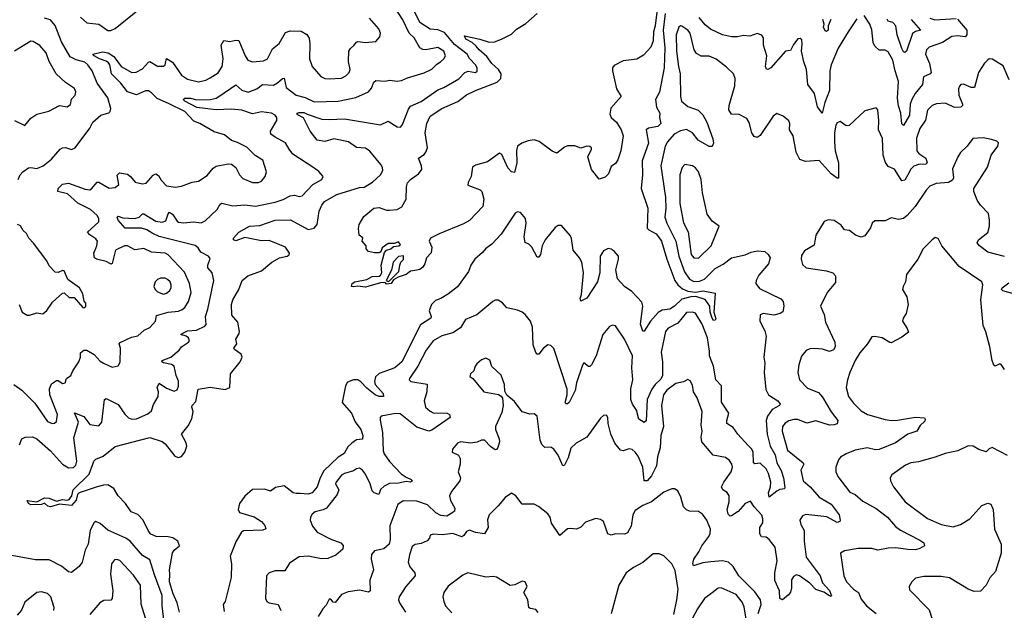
# Model space of a CAD drawing. Extents: x 1771496 to 1971148, y 471553 to 643630.
# Tile 323 of 656: x 1821760 to 1828295, y 560856 to 564775. Entities that reach past the tile are written whole.
import ezdxf

# ---------------------------------------------------------------- set-up
doc = ezdxf.new("R2010")
doc.units = 0

msp = doc.modelspace()

# ---------------------------------------------------------------- linework, layer by layer
at = {"layer": '0CON10XD'}
for points in [[(1821760, 561955), (1821775.7, 561994.3), (1821795.7, 562004.3), (1821845, 562007.8), (1821875, 561994.5), (1821963.8, 561915), (1822045.5, 561825), (1822085, 561800.4), (1822116.8, 561803.2), (1822131.9, 561818.1), (1822140, 561845), (1822120.2, 562000.2), (1822149.6, 562105), (1822124.7, 562165.3), (1822185, 562141.6), (1822225, 562088.2), (1822285, 562080), (1822305.5, 562105), (1822322.9, 562255), (1822335, 562262.5), (1822415, 562220.6), (1822457.1, 562157.1), (1822482.4, 562132.4), (1822505, 562124.7), (1822535, 562127.3), (1822610.9, 562159.1), (1822635, 562178.6), (1822648.9, 562221.1), (1822679.2, 562275), (1822681.9, 562305), (1822672.7, 562335), (1822685, 562362.5), (1822735, 562330), (1822785, 562310.6), (1822805, 562319.2), (1822815, 562342.5), (1822815, 562377.5), (1822799.4, 562415), (1822785.8, 562475), (1822768.1, 562488.1), (1822715, 562497.1), (1822703.3, 562505), (1822705, 562512.5), (1822764.3, 562535), (1822818.2, 562581.8), (1822834.4, 562605), (1822881.4, 562635), (1822887.5, 562645), (1822881.8, 562665), (1822865, 562676.1), (1822830.8, 562685), (1822842, 562695), (1822875, 562709.4), (1822933.3, 562715), (1822988.3, 562741.7), (1822997.8, 562752.2), (1822993.3, 562805), (1823009.7, 562855), (1823048.5, 563045), (1823037.8, 563095), (1823008.7, 563128.7), (1823008.9, 563145), (1823025, 563190), (1823014, 563205), (1822961.5, 563231.5), (1822945, 563260), (1822925, 563276.7), (1822685, 563335.2), (1822638.6, 563358.6), (1822605, 563380.6), (1822567.7, 563392.3), (1822461.1, 563391.1), (1822414.8, 563445), (1822407.1, 563465), (1822415, 563471.9), (1822445, 563460.3), (1822524.7, 563455.3), (1822554.2, 563465), (1822575, 563486.5), (1822585, 563487.3), (1822665, 563438.7), (1822705, 563430.8), (1822729.5, 563440.5), (1822745, 563486.2), (1822755, 563496.7), (1822775, 563485.5), (1822805, 563438.9), (1822815, 563432.3), (1822845, 563427.3), (1822915, 563432.8), (1822965, 563427.7), (1822990.2, 563439.8), (1823071.1, 563515), (1823090, 563550), (1823101.6, 563558.4), (1823175, 563540.6), (1823255, 563546.4), (1823325, 563536.9), (1823455, 563564.1), (1823508.3, 563581.7), (1823555, 563606.2), (1823585, 563610.5), (1823615, 563602.2), (1823635, 563605.5), (1823705, 563681.9), (1823766.2, 563715), (1823774, 563735), (1823745, 563768), (1823712.6, 563792.6), (1823573.6, 563883.6), (1823548.6, 563915), (1823525, 563958.8), (1823455, 563994.5), (1823427.8, 564015), (1823424.4, 564035), (1823467.5, 564105), (1823466.2, 564125), (1823455, 564142.2), (1823431.2, 564155), (1823365, 564163.4), (1823305, 564149.8), (1823235, 564174.1), (1823165, 564181.2), (1823065, 564176.7), (1822935, 564191.9), (1822856.7, 564235), (1822846.2, 564245), (1822855.8, 564254.2), (1822895, 564253.5), (1822935, 564243.5), (1823025, 564245.2), (1823065, 564254.2), (1823082.7, 564265), (1823195, 564343.3), (1823235, 564307.7), (1823275.9, 564294.1), (1823334.2, 564315), (1823371.2, 564345), (1823445, 564339.7), (1823472.3, 564355), (1823505, 564385.6), (1823515, 564386), (1823529.1, 564325), (1823595, 564273.5), (1823655, 564258), (1823715, 564230), (1823875, 564234.1), (1823991.9, 564258.1), (1824075, 564295.8), (1824095, 564320), (1824110.9, 564359.1), (1824125, 564371.1), (1824185, 564366.5), (1824215, 564372.5), (1824265, 564366.9), (1824295, 564370.4), (1824335, 564388.5), (1824445, 564421.5), (1824495, 564446.5), (1824529.5, 564480.5), (1824554, 564495), (1824575.7, 564515), (1824585.7, 564535), (1824574.2, 564565), (1824535, 564590), (1824455, 564575.5), (1824435, 564577.3), (1824415, 564588.6), (1824378.9, 564655), (1824345.9, 564685.9), (1824303.7, 564773.7), (1824250.4, 564855)], [(1822165, 564790.6), (1822205, 564754.4), (1822285, 564744.2), (1822346.1, 564703.9), (1822365, 564702), (1822393.2, 564716.8), (1822542.9, 564835)], [(1821721.2, 562355), (1821775, 562315.8), (1821860.1, 562230.1), (1821945, 562108.1), (1821975, 562095.7), (1821992.5, 562097.5), (1822005, 562110), (1822011.9, 562155), (1821960.9, 562285), (1821958.9, 562325), (1821970.9, 562359.1), (1822005, 562382), (1822015, 562381.5), (1822045, 562361.5), (1822061.2, 562365), (1822071.4, 562395), (1822100.8, 562415), (1822112.9, 562445), (1822152.9, 562505), (1822164, 562535), (1822164.6, 562565.4), (1822185, 562583.1), (1822205, 562582.5), (1822255, 562553.1), (1822295, 562509.2), (1822316.2, 562495), (1822375, 562470), (1822415, 562478.8), (1822426.7, 562503.3), (1822429.5, 562595), (1822421.2, 562625), (1822427.3, 562632.7), (1822502.3, 562667.7), (1822545, 562677.5), (1822586, 562714), (1822625, 562732.7), (1822662.3, 562775), (1822668.9, 562811.1), (1822745, 562833.8), (1822815, 562840.4), (1822838.5, 562851.5), (1822855.4, 562865), (1822879.6, 562905), (1822899.3, 562965), (1822886.7, 563025), (1822855, 563100.5), (1822745, 563215.6), (1822725, 563226.7), (1822635, 563232.1), (1822585, 563255.6), (1822525, 563248.4), (1822475, 563273.8), (1822455, 563275.4), (1822396.7, 563245), (1822375, 563156.2), (1822365, 563152.9), (1822358, 563158), (1822335, 563170.6), (1822270, 563185), (1822257.5, 563195), (1822253.5, 563225), (1822272.9, 563275), (1822276.5, 563305), (1822265, 563321.4), (1822226.6, 563346.6), (1822211.2, 563365), (1822285, 563434.2), (1822285.4, 563455), (1822275.4, 563475), (1822229.5, 563515), (1822146.5, 563556.5), (1822078.7, 563618.7), (1822013.3, 563635), (1822016, 563655), (1822045, 563682.9), (1822085, 563690.6), (1822195, 563650.8), (1822225, 563646.7), (1822237.2, 563652.8), (1822275, 563695.8), (1822285, 563697.5), (1822355, 563657.8), (1822395, 563660.8), (1822418, 563682), (1822406.4, 563743.6), (1822422.4, 563757.6), (1822475, 563749.4), (1822495.7, 563735), (1822526.3, 563696.3), (1822575, 563685.6), (1822598.8, 563691.2), (1822647.2, 563742.8), (1822665, 563751.4), (1822682, 563742), (1822700.4, 563710.4), (1822735, 563672.9), (1822795, 563663.5), (1822835, 563669.5), (1822905, 563695.7), (1822947.4, 563702.6), (1823005, 563740), (1823045, 563790), (1823065, 563803.1), (1823145, 563818.9), (1823165, 563816), (1823194.4, 563794.4), (1823220, 563745), (1823242.1, 563722.1), (1823305, 563695.5), (1823345, 563694.5), (1823365, 563704.2), (1823390, 563735), (1823397.8, 563765), (1823375, 563842), (1823323.1, 563873.1), (1823268.1, 563928.1), (1823205, 563960.4), (1823165, 563972.7), (1823120.6, 564010.6), (1823050.6, 564030.6), (1822955, 564085.8), (1822915, 564100.6), (1822856.9, 564165), (1822747.6, 564217.6), (1822672.1, 564252.1), (1822635, 564290.3), (1822615, 564301.7), (1822595, 564303.2), (1822535, 564275.3), (1822475.4, 564295), (1822432.7, 564352.7), (1822370.6, 564415), (1822358.1, 564475), (1822349.5, 564489.5), (1822335, 564500.6), (1822289.4, 564515), (1822254.4, 564535), (1822245, 564546.7), (1822309.3, 564560.7), (1822347.1, 564555), (1822385, 564530.4), (1822433.6, 564463.6), (1822505, 564424.1), (1822532.8, 564427.2), (1822575, 564448.9), (1822615, 564492.9), (1822625, 564496.7), (1822675, 564467.3), (1822715, 564466.7), (1822725.5, 564475), (1822735, 564516.2), (1822775, 564493.5), (1822835, 564407.3), (1822875, 564380.8), (1822947.8, 564362.2), (1822995, 564373.3), (1823025, 564389.1), (1823077.7, 564422.3), (1823104.7, 564465), (1823110.9, 564515), (1823096.9, 564605), (1823115, 564636), (1823155, 564629.2), (1823195, 564639.4), (1823215, 564636), (1823256.7, 564535), (1823275.4, 564505.4), (1823305, 564495.5), (1823379.1, 564500.9), (1823405, 564514), (1823439.1, 564580.9), (1823483.4, 564616.6), (1823525, 564688.8), (1823555, 564700), (1823629.4, 564699.4), (1823665, 564676), (1823682.4, 564652.4), (1823686.9, 564615), (1823683.1, 564515), (1823700.8, 564465), (1823758.6, 564398.6), (1823785, 564385.6), (1823815, 564381.5), (1823895, 564387.5), (1823925, 564403.1), (1823947.5, 564425), (1823954.4, 564445), (1823942.3, 564497.7), (1823944.4, 564565), (1823955.4, 564584.6), (1823977.3, 564602.7), (1823994.6, 564625.4), (1824005, 564629.4), (1824055, 564623.5), (1824125, 564630.8), (1824149.7, 564660.3), (1824155.6, 564685), (1824142.9, 564715), (1824080.8, 564785)], [(1821750, 563715), (1821764.6, 563745.4), (1821782, 563765), (1821818.5, 563791.5), (1821835, 563794.5), (1821875, 563786.9), (1821916, 563805), (1821971.2, 563848.8), (1822030, 563915), (1822045, 563924.4), (1822065, 563926.5), (1822105, 563914.4), (1822128.8, 563925), (1822226.5, 564055), (1822246, 564094), (1822299.2, 564140.8), (1822353, 564157), (1822361.2, 564165), (1822366, 564185), (1822346, 564256), (1822274.3, 564354.3), (1822240.8, 564435), (1822213.3, 564475), (1822193.5, 564493.5), (1822135, 564507.3), (1822095, 564527.8), (1822037.9, 564627.9), (1821996.2, 564736.2), (1821965, 564774.4), (1821925, 564785.6)], [(1822820, 560845), (1822806.4, 560905), (1822779.4, 560965), (1822753.9, 561045), (1822757.8, 561095), (1822753.5, 561125), (1822775, 561238.6), (1822785.5, 561255), (1822821.5, 561285), (1822808.9, 561315), (1822776.7, 561336.7), (1822745, 561344.3), (1822666.2, 561346.2), (1822631.7, 561361.7), (1822615, 561381.5), (1822580.7, 561455), (1822545, 561491.4), (1822500.5, 561510.5), (1822462.4, 561565), (1822415, 561615.9), (1822385, 561663.9), (1822345, 561688.2), (1822317.5, 561687.5), (1822275, 561676), (1822154.7, 561635.3), (1822143.8, 561625), (1822135, 561587.8), (1822105, 561551.1), (1822025, 561560.9), (1821965, 561542.5), (1821947.4, 561547.4), (1821925, 561566.4), (1821905, 561558.5), (1821835, 561555.6), (1821819.4, 561565), (1821810, 561585), (1821873.6, 561576.3), (1821925, 561602.5), (1821955, 561599.3), (1822005, 561579.5), (1822045, 561592.5), (1822075, 561587.3), (1822089.3, 561590.7), (1822106.4, 561615), (1822115.7, 561655), (1822220.8, 561759.2), (1822246, 561826), (1822253.4, 561846.6), (1822265, 561858), (1822315, 561879.2), (1822395, 561942.5), (1822625, 562002.5), (1822705.8, 561975.8), (1822725, 561960), (1822788.9, 561878.9), (1822815, 561870.8), (1822835, 561876.5), (1822856.9, 561905), (1822869.2, 561945), (1822865, 561967.5), (1822833.9, 562025), (1822879.5, 562080.5), (1822903.8, 562126.2), (1822912.7, 562175), (1822902.2, 562205), (1822904.4, 562215), (1822929.3, 562240.7), (1822945, 562322.5), (1823025, 562335.8), (1823125, 562321.4), (1823155, 562333.8), (1823159.4, 562425), (1823222.9, 562505), (1823237.8, 562535), (1823231.2, 562555), (1823185.6, 562585.6), (1823181.9, 562595), (1823202.5, 562625), (1823195.8, 562655), (1823217.8, 562692.2), (1823218.1, 562705), (1823207.9, 562767.9), (1823168.9, 562815), (1823165.6, 562885), (1823175.5, 562915), (1823214.7, 562985.3), (1823235.8, 563045), (1823274, 563075), (1823365, 563107.5), (1823433.3, 563165), (1823485, 563194.7), (1823535, 563206.5), (1823549.2, 563215), (1823551.9, 563225), (1823525.2, 563265.2), (1823415, 563309.8), (1823365, 563307.6), (1823255, 563329.7), (1823195, 563308.2), (1823178.6, 563315), (1823180, 563325), (1823215, 563365.5), (1823285, 563404.4), (1823355, 563408.7), (1823455.4, 563444.6), (1823556.8, 563446.8), (1823675, 563382.5), (1823715, 563392.1), (1823734.3, 563415.7), (1823748.9, 563505), (1823764.8, 563545.2), (1823782.5, 563567.5), (1823865.7, 563614.3), (1824015, 563661.1), (1824045.6, 563664.4), (1824102.5, 563697.5), (1824154.4, 563745), (1824170, 563775), (1824167.8, 563795), (1824156.5, 563815), (1824085, 563903.3), (1824055, 563923.3), (1823996.6, 563926.6), (1823943.1, 563965), (1823845, 563983.9), (1823785, 563966.9), (1823734.5, 563974.5), (1823688.8, 564035), (1823642.8, 564122.8), (1823601.1, 564145), (1823601.9, 564155), (1823615, 564159.4), (1823645, 564158.8), (1823669, 564149), (1823765, 564115.3), (1823815, 564111.8), (1823915, 564117.6), (1824155, 564077.3), (1824205, 564100.9), (1824265, 564064.6), (1824288.2, 564061.8), (1824301.7, 564078.3), (1824340, 564180), (1824355, 564200.9), (1824425, 564232.6), (1824535, 564310), (1824575, 564325.4), (1824675, 564382.9), (1824715, 564425.4), (1824737.5, 564432.5), (1824785, 564424.7), (1824796.8, 564433.2), (1824795.4, 564454.6), (1824785.3, 564475), (1824746.6, 564516.6), (1824731.1, 564545), (1824645, 564611), (1824578.8, 564688.8), (1824535, 564708.1), (1824485, 564711.3), (1824415, 564757.1), (1824383.6, 564823.6)], [(1824395, 563112.5), (1824353, 563107), (1824326.1, 563083.9), (1824273, 563067), (1824241.7, 563048.3), (1824225, 563023.8), (1824195, 563020), (1824185, 563030), (1824155, 563029.4), (1824055, 562999.5), (1824005, 563007.1), (1823975, 563001.5), (1823963.1, 563005), (1823967.5, 563025), (1823984.5, 563035.5), (1824065, 563051.9), (1824098.9, 563071.1), (1824145, 563072.5), (1824155, 563079.2), (1824162.9, 563095), (1824158.6, 563145), (1824180.5, 563229.5), (1824193.8, 563246.2), (1824222.5, 563255), (1824240.5, 563269.5), (1824277.5, 563275), (1824287.1, 563282.9), (1824275, 563300), (1824245, 563290), (1824205, 563290), (1824165, 563260), (1824157.5, 563235), (1824145, 563227.5), (1824115, 563227.5), (1824075, 563237.5), (1824060, 563255), (1824060, 563275), (1824032.5, 563305), (1824038.3, 563328.3), (1824012.5, 563345), (1824008.3, 563388.3), (1824014.2, 563415), (1824045, 563468.8), (1824111.2, 563525), (1824145, 563529.2), (1824195, 563510), (1824215, 563510), (1824265, 563516), (1824297, 563533), (1824326.2, 563585), (1824326.7, 563665), (1824335, 563692.5), (1824353.8, 563715), (1824408, 563752), (1824429.5, 563780.5), (1824427.5, 563805), (1824407.5, 563855), (1824445, 563880), (1824456.7, 563895), (1824466.7, 563925), (1824451.2, 564025), (1824462.5, 564085), (1824485.5, 564134.5), (1824562, 564185), (1824668, 564232), (1824725, 564276.5), (1824785, 564305.7), (1824929.5, 564360.5), (1824952.9, 564385), (1824955.6, 564415), (1824938.2, 564445), (1824892.9, 564485), (1824860.5, 564530.5), (1824809.6, 564575), (1824790, 564600), (1824762.9, 564622.9), (1824722.2, 564645), (1824712.5, 564667.5), (1824815, 564646.4), (1824876, 564626), (1824912.5, 564627.5), (1824957.5, 564645), (1825025, 564679.2), (1825057.6, 564712.4), (1825120, 564750), (1825195, 564816.4)], [(1825989.2, 564825), (1825978.4, 564735), (1825967.7, 564695), (1825964.8, 564635.2), (1825948.3, 564591.7), (1825899.6, 564540.4), (1825855, 564513.3), (1825765, 564501.9), (1825705, 564470), (1825694.5, 564455.5), (1825693.5, 564435), (1825720, 564315), (1825751.4, 564265), (1825683.3, 564186.7), (1825677.1, 564147.1), (1825686.8, 564126.8), (1825720.8, 564095), (1825752.5, 564045), (1825764.3, 564005), (1825750.8, 563905), (1825730, 563845), (1825715, 563820), (1825685, 563800), (1825668.3, 563751.7), (1825645, 563730), (1825605, 563717.5), (1825555, 563780), (1825530, 563865), (1825555.5, 563915), (1825555.5, 563925), (1825545, 563933.1), (1825525, 563935.5), (1825485, 563922.5), (1825445, 563938.6), (1825395, 563937.1), (1825375, 563930), (1825325, 563888.6), (1825295, 563902.2), (1825207.4, 563967.4), (1825175, 563976.7), (1825135, 563971.9), (1825092.2, 563955), (1825064.6, 563935), (1825057.2, 563907.2), (1825058.6, 563825), (1825045, 563760), (1825025, 563766.2), (1825000.9, 563790.9), (1824959.4, 563879.4), (1824945, 563889.4), (1824865, 563830.8), (1824785, 563808.8), (1824765, 563796.7), (1824757.1, 563735), (1824735.8, 563695), (1824735, 563677.5), (1824815.6, 563645.6), (1824828, 563635), (1824840, 563585), (1824833.1, 563535), (1824745, 563443.3), (1824705, 563420), (1824545, 563354.5), (1824487.5, 563325), (1824478.8, 563305), (1824496, 563265), (1824491.7, 563228.3), (1824461.2, 563195), (1824450, 563155), (1824435, 563133.3), (1824415, 563117.5), (1824395, 563112.5)], [(1826043.5, 564815), (1826031.6, 564705), (1826041.7, 564588.3), (1826038.5, 564455), (1826005.9, 564294.1), (1825979.4, 564245), (1825985.7, 564195), (1826009.2, 564155), (1826005.8, 564125), (1826015.6, 564085.6), (1825995, 564066.7), (1825932.5, 564055), (1825918, 564045), (1825933.1, 563955), (1825892, 563838), (1825894.6, 563745), (1825884.5, 563655), (1825928.7, 563525), (1825925, 563392), (1825935, 563380), (1825983.5, 563355), (1826000, 563335), (1826019.6, 563305), (1826055.9, 563185), (1826108.8, 563045), (1826127.2, 563015), (1826159.3, 562989.3), (1826195, 562972.5), (1826245, 562967.8), (1826295.8, 562975.8), (1826375, 562960), (1826366.9, 562835), (1826379.3, 562790.7), (1826375, 562780.8), (1826365, 562780), (1826355.5, 562795), (1826342.9, 562835), (1826340, 562875), (1826309.4, 562919.4), (1826248, 562938), (1826215, 562935.2), (1826155, 562920), (1826105, 562873.1), (1826075, 562854.7), (1826025, 562847), (1825998.2, 562831.8), (1825946, 562774), (1825905, 562708.8), (1825895, 562708.8), (1825880.8, 562755), (1825896.1, 562875), (1825889.6, 562899.6), (1825822.1, 562972.1), (1825773.6, 563003.6), (1825727, 563055), (1825717.4, 563115), (1825735.4, 563185), (1825734.4, 563205), (1825705, 563239.1), (1825685, 563252.7), (1825665, 563257.3), (1825635, 563241.8), (1825613.2, 563206.8), (1825610.5, 563095), (1825594.7, 563035), (1825525, 562928), (1825485, 562907.5), (1825480, 562925), (1825487.8, 562952.2), (1825501.8, 563095), (1825490.8, 563165), (1825475, 563195.6), (1825432.9, 563245), (1825423, 563323), (1825415, 563340), (1825355, 563410), (1825335, 563410), (1825315, 563395.7), (1825246.6, 563313.4), (1825228.8, 563275), (1825217.5, 563217.5)], [(1827315, 564781.2), (1827258.1, 564695), (1827193.2, 564585), (1827145.3, 564475), (1827136.1, 564435), (1827134.6, 564305), (1827104, 564226), (1827085, 564154.4), (1827055.5, 564195.5), (1827035.3, 564285), (1826991.2, 564345), (1826982.7, 564445), (1826963.9, 564495), (1826948.8, 564565), (1826954, 564615), (1826951.2, 564641.2), (1826939.3, 564649.3), (1826925, 564646.7), (1826895, 564611.2), (1826875, 564569.2), (1826843.1, 564566.9), (1826745, 564454.4), (1826725, 564444.2), (1826715.9, 564445.9), (1826710, 564465), (1826718.2, 564535), (1826697.7, 564605), (1826696.1, 564655), (1826685, 564672.9), (1826655, 564683.3), (1826605, 564665.7), (1826565, 564670.6), (1826525, 564660), (1826485, 564661.1), (1826425, 564673.5), (1826345, 564712.2), (1826309.8, 564739.8), (1826270.1, 564790.1)], [(1827143.4, 564776.6), (1827126.9, 564735), (1827126.6, 564705), (1827115, 564695.6), (1827105, 564700), (1827094.7, 564725), (1827098.2, 564745), (1827091, 564775)], [(1827985, 564777.9), (1828045.6, 564705), (1828046.4, 564673.6), (1828035, 564660.8), (1827985, 564668.2), (1827947.3, 564662.7), (1827885, 564624.3), (1827796.9, 564593.1), (1827777.7, 564575), (1827771.9, 564545), (1827799.1, 564485), (1827809.5, 564425), (1827802.9, 564415), (1827759.4, 564395), (1827752.7, 564345), (1827704, 564286), (1827680, 564245), (1827669.5, 564215), (1827665, 564142), (1827625, 564072.9), (1827614.6, 564084.6), (1827608.9, 564155), (1827592.3, 564202.3), (1827586, 564255), (1827593.5, 564365), (1827571.5, 564435), (1827555, 564505.6), (1827525, 564560.6), (1827505, 564572.9), (1827465, 564572.5), (1827435, 564598), (1827424, 564624), (1827415, 564707.5), (1827401.9, 564745), (1827365, 564803.3)], [(1827677.7, 564775), (1827739.2, 564705), (1827705, 564697.1), (1827685.9, 564684.1), (1827645, 564566.2), (1827635, 564556), (1827625, 564562), (1827615, 564584.2), (1827584.7, 564675), (1827574.4, 564734.4), (1827555, 564756.4), (1827525, 564763.8), (1827517.3, 564777.3)], [(1827799.4, 564785), (1827833.3, 564773.3), (1827975, 564782.1)], [(1828326.2, 564375), (1828287.7, 564467.7), (1828215, 564512), (1828195, 564514), (1828185, 564508.8), (1828162.8, 564487.2), (1828122.5, 564425), (1828095.9, 564324.1), (1828075, 564324), (1828025, 564346.7), (1828005.6, 564344.4), (1827996.3, 564333.7), (1827990, 564315), (1827993, 564273), (1828016.4, 564213.6), (1828016.7, 564205), (1828006.7, 564195), (1827965, 564191.1), (1827905, 564220.8), (1827845, 564216.7), (1827815, 564205.6), (1827785.7, 564175), (1827770.9, 564109.1), (1827735, 564052.5), (1827711.8, 563988.2), (1827714.8, 563904.8), (1827726.6, 563886.6), (1827773.6, 563855), (1827782.1, 563825), (1827773.4, 563816.6), (1827725, 563813.2), (1827695, 563801.8), (1827675, 563782.3), (1827654.4, 563745.6), (1827635, 563710), (1827615, 563705.7), (1827565, 563783.1), (1827525, 563801.1), (1827506.2, 563826.2), (1827491.1, 563875), (1827487.4, 563987.4), (1827458.9, 564045), (1827463.1, 564105), (1827456.1, 564176.1), (1827445, 564190), (1827369.3, 564170.7), (1827265, 564072.5), (1827245, 564071.2), (1827205, 564100), (1827185, 564090), (1827175.7, 564075), (1827167.7, 564025), (1827167.6, 563965), (1827172.5, 563905), (1827194.7, 563825), (1827195, 563723.3), (1827185, 563724.2), (1827145, 563753.1), (1827065, 563840), (1826975, 563834.3), (1826936.8, 563846.8), (1826914.3, 563895), (1826894, 564005), (1826870, 564045), (1826871.2, 564085), (1826864.1, 564104.1), (1826826.7, 564135), (1826785, 564152), (1826760, 564135), (1826675, 564006.2), (1826655, 563993.3), (1826635, 564000), (1826620, 564025), (1826601.7, 564091.7), (1826585, 564120), (1826535, 564145.8), (1826485, 564147.5), (1826466.1, 564176.1), (1826468, 564205), (1826506, 564335), (1826507.8, 564385), (1826497.8, 564415), (1826450.8, 564460.8), (1826383, 564513), (1826335, 564531.9), (1826283, 564533), (1826251.3, 564551.3), (1826237.5, 564575), (1826210.8, 564685), (1826195.2, 564705.2), (1826155, 564730.8), (1826145, 564734), (1826135, 564726.2), (1826117.7, 564675), (1826118.8, 564565), (1826133.3, 564465), (1826144, 564415), (1826145.5, 564265), (1826153.3, 564235), (1826195, 564197.8), (1826263.4, 564173.4), (1826294.5, 564144.5), (1826321.4, 564095), (1826360.8, 563985), (1826364.1, 563955.9), (1826356.1, 563933.9), (1826335, 563934.2), (1826262.9, 563975), (1826224.7, 564024.7), (1826185, 564045.9), (1826145, 564036.9), (1826104.5, 564015), (1826060, 563965), (1826044.4, 563935.6), (1826014.8, 563805), (1826046.6, 563595), (1826049.5, 563525), (1826042.8, 563465), (1826054.7, 563425), (1826114.8, 563304.8), (1826135.2, 563205), (1826171.9, 563101.9), (1826205, 563052.5), (1826235, 563036.7), (1826271, 563039), (1826305, 563053.4), (1826375, 563123.8), (1826428, 563152), (1826485, 563194.4), (1826575, 563214.5), (1826615, 563232.5), (1826655, 563241.1), (1826705.7, 563235.7), (1826727.7, 563217.7), (1826741.2, 563195), (1826730.6, 563155), (1826665, 563080.8), (1826647.1, 563045), (1826645.7, 563025), (1826670.5, 562990.5), (1826812.4, 562922.4), (1826828, 562905), (1826831.9, 562875), (1826825, 562837.5), (1826807.5, 562825), (1826765, 562813.6), (1826695, 562826.5), (1826673.6, 562816.4), (1826672.5, 562775), (1826705, 562710), (1826714.3, 562675), (1826699.4, 562535), (1826706.5, 562495), (1826700.9, 562435), (1826711.7, 562321.7), (1826729.2, 562285), (1826792.5, 562245), (1826808, 562225), (1826802, 562215), (1826755, 562187.9), (1826722.7, 562145), (1826715.4, 562114.6), (1826720, 562025), (1826741.1, 561945), (1826775, 561887.5), (1826785.5, 561835), (1826812.8, 561782.8), (1826828.4, 561735), (1826838.5, 561671.5), (1826835, 561662), (1826805, 561656.9), (1826785, 561646.4), (1826735, 561606.7), (1826729.4, 561635), (1826743, 561675), (1826745.8, 561705.8), (1826730.7, 561765), (1826714.7, 561795), (1826675, 561832.5), (1826639.1, 561829.1), (1826629.4, 561835), (1826628.9, 561905), (1826619.7, 561925), (1826595, 561949.7), (1826525.3, 562025), (1826495, 562070), (1826453.3, 562095), (1826452.3, 562115), (1826465.5, 562165), (1826418, 562238), (1826418.5, 562345), (1826380.8, 562385), (1826364, 562475), (1826337.7, 562545), (1826339.3, 562575), (1826324.1, 562664.1), (1826290.4, 562755), (1826245, 562828.5), (1826225, 562835.3), (1826185, 562833.1), (1826127.7, 562762.3), (1826065, 562727.5), (1826045.5, 562705), (1826018, 562568), (1826026.6, 562505), (1826027.4, 562415), (1826015, 562388.9), (1825977.3, 562355), (1825956.2, 562323.8), (1825923.9, 562255), (1825916.9, 562113.1), (1825905, 562103.3), (1825870, 562125), (1825853.8, 562185), (1825827.5, 562225), (1825816.9, 562255), (1825815.3, 562325), (1825829.7, 562385), (1825822.5, 562465), (1825828.2, 562545), (1825774.4, 562655), (1825715, 562743.3), (1825695, 562748.8), (1825675, 562738.8), (1825631.1, 562685), (1825585.6, 562545), (1825555, 562483.8), (1825545, 562473.8), (1825535, 562473.8), (1825505, 562497.5), (1825495, 562482.5), (1825455.3, 562365), (1825446.7, 562315), (1825407.1, 562235), (1825395, 562225.5), (1825385, 562225.7), (1825381.2, 562235), (1825393.4, 562285), (1825393.8, 562323.8), (1825305, 562593.8), (1825285, 562613.8), (1825265, 562616.7), (1825235, 562593.8), (1825205, 562556.7), (1825195, 562556.7), (1825185, 562567.5), (1825168.3, 562618.3), (1825163.2, 562735), (1825150, 562775), (1825115, 562819.2), (1825094.4, 562834.4), (1825065, 562847.5), (1824993, 562863), (1824965, 562896.2), (1824935, 562913.8), (1824915, 562913.8), (1824900, 562905), (1824795, 562815.7), (1824720, 562785), (1824685, 562730), (1824635, 562697.3), (1824561.7, 562678.3), (1824505.3, 562644.7), (1824457.5, 562582.5), (1824403.7, 562476.3), (1824347.1, 562395), (1824344.4, 562384.4), (1824355.7, 562374.3), (1824465, 562357.5), (1824461.8, 562305), (1824443.8, 562245), (1824453.5, 562205), (1824485, 562176.9), (1824505, 562167.5), (1824596.7, 562165), (1824613.8, 562155), (1824616.2, 562135), (1824495, 562051.5), (1824475, 562045.5), (1824395, 562070.8), (1824285, 562158.8), (1824255, 562161.5), (1824158.8, 562145), (1824152.5, 562135), (1824153.2, 562116.8), (1824169.2, 562035), (1824172.9, 561915), (1824178.2, 561895), (1824214.1, 561844.1), (1824292, 561762), (1824325, 561738.9), (1824359.2, 561725), (1824367.5, 561715), (1824355, 561706.9), (1824325, 561711.2), (1824275, 561700), (1824215, 561698.5), (1824179.4, 561680.6), (1824155, 561657.3), (1824144.5, 561625.5), (1824113.1, 561635), (1824098.8, 561648.8), (1824086.2, 561695), (1824055, 561758.6), (1824035, 561785.7), (1824015, 561800), (1823995, 561795.6), (1823975, 561781.5), (1823916, 561765), (1823895, 561752.2), (1823857.8, 561705), (1823856.9, 561695), (1823878.2, 561655), (1823866.8, 561625), (1823797.5, 561535), (1823775, 561522.4), (1823720.8, 561509.2), (1823700.6, 561495), (1823689.6, 561475), (1823687.7, 561455), (1823703.1, 561415), (1823734.4, 561375), (1823825, 561328.8), (1823892.5, 561305), (1823906.4, 561286.4), (1823905, 561262.5), (1823858.8, 561221.2), (1823805, 561200), (1823763.1, 561196.9), (1823675, 561215.3), (1823615, 561210), (1823550.2, 561169.8), (1823521.1, 561118.9), (1823455, 561117.5), (1823415, 561105.8), (1823397.5, 561085), (1823392.5, 560935), (1823400.8, 560915), (1823415, 560905.7), (1823476.2, 560895), (1823494.4, 560855)], [(1821726.7, 564105), (1821795, 564073.3), (1821835, 564121.4), (1821875, 564148.1), (1821953.2, 564166.8), (1822023.9, 564206.1), (1822075, 564196), (1822097.5, 564212.5), (1822103.3, 564246.7), (1822128, 564275), (1822133.8, 564295), (1822125, 564318.8), (1822065, 564358.6), (1822002.2, 564415), (1821956.9, 564496.9), (1821935.4, 564555), (1821895, 564604.5), (1821849.8, 564629.8), (1821835, 564631.9), (1821725, 564565.7)], [(1828295, 563204.1), (1828185, 563232.4), (1828131.1, 563275), (1828115.7, 563295), (1828122.5, 563315), (1828186.5, 563363.5), (1828195.8, 563405), (1828195.8, 563444.2), (1828189.1, 563489.1), (1828136.7, 563545), (1828115, 563577.5), (1828092.7, 563635), (1828091.8, 563655), (1828183.4, 563796.6), (1828206.9, 563875), (1828252.5, 563935), (1828257.1, 563957.1), (1828245, 563968), (1828210.3, 563980.3), (1828155, 563991.8), (1828085, 563986.9), (1828049.2, 563935), (1828005, 563893.8), (1827985.7, 563864.3), (1827950, 563785), (1827957.1, 563725), (1827950, 563710), (1827925, 563695.4), (1827842.7, 563687.3), (1827799.4, 563670.6), (1827775.4, 563644.6), (1827703.8, 563536.2), (1827649.4, 563475), (1827625, 563456.5), (1827595, 563448.9), (1827545, 563460.8), (1827505, 563440.8), (1827435, 563440), (1827416.7, 563425), (1827406.4, 563393.6), (1827368.6, 563341.4), (1827345, 563332.5), (1827307.5, 563345), (1827267.5, 563375), (1827235, 563380), (1827212.2, 563412.2), (1827165, 563443.3), (1827125, 563447.8), (1827100, 563435), (1827043.3, 563345), (1827032.3, 563277.7), (1826969.1, 563240.9), (1826949.7, 563210.3), (1826945.7, 563185), (1826955, 563150), (1826979.4, 563129.4), (1827115, 563107.5), (1827156.2, 563095), (1827174, 563075), (1827175, 563030), (1827119.2, 562965), (1827075.7, 562875), (1827098.9, 562818.9), (1827108.9, 562768.9), (1827170, 562635), (1827171.2, 562605), (1827161.4, 562585), (1827135, 562572.9), (1827087.7, 562587.8), (1827036, 562594), (1827005, 562590.9), (1826980.8, 562579.2), (1826947.8, 562542.2), (1826930.6, 562485), (1826924.2, 562435), (1826935.7, 562385), (1826989.3, 562329.3), (1827061.8, 562301.8), (1827088.8, 562271.2), (1827145, 562172.2), (1827190.5, 562115), (1827186.4, 562093.6), (1827165, 562086.1), (1827135, 562085.4), (1827045, 562112.5), (1826985, 562097.8), (1826925, 562121.2), (1826897.8, 562122.2), (1826865, 562113.3), (1826841.5, 562098.5), (1826823.8, 562075), (1826820, 562045), (1826855, 561918.8), (1826960.6, 561835), (1826964.1, 561825), (1826943.9, 561785), (1826960.4, 561715), (1827005.4, 561675), (1827065, 561607.1), (1827145, 561560.6), (1827199.1, 561489.1), (1827205.8, 561454.2), (1827203.3, 561445), (1827185, 561438.6), (1827116.5, 561476.5), (1826977.8, 561492.2), (1826955.9, 561484.1), (1826938.8, 561455), (1826944.2, 561425), (1826967.3, 561385), (1826966, 561316), (1826978.8, 561208.8), (1827071.8, 561085), (1827089.3, 561039.3), (1827135, 560988.6), (1827147.3, 560952.7), (1827145, 560947.5), (1827135, 560951.5), (1827097.4, 560977.4), (1827045, 560994.2), (1827005, 561036.9), (1826935, 561084.5), (1826915, 561090.9), (1826895, 561081.4), (1826882.6, 561057.4), (1826881.9, 561005), (1826875, 560976.7), (1826862.1, 560957.9), (1826823.6, 560926.4), (1826804.8, 560935), (1826802.9, 560985), (1826771.6, 561055), (1826772.7, 561105), (1826787.8, 561185), (1826775, 561274.2), (1826735, 561326.2), (1826715, 561340.9), (1826683.5, 561343.5), (1826672.6, 561362.6), (1826671.8, 561405), (1826692.6, 561437.4), (1826693.2, 561463.2), (1826685, 561488.5), (1826633.6, 561543.6), (1826611.2, 561581.2), (1826576, 561565), (1826528.8, 561511.2), (1826485, 561484), (1826475, 561481.2), (1826461.4, 561495), (1826455.6, 561525.6), (1826468, 561575), (1826468.9, 561615), (1826455, 561637.8), (1826426.3, 561656.3), (1826418.9, 561675), (1826433.4, 561706.6), (1826481.1, 561775), (1826490, 561805), (1826486.4, 561825), (1826470.1, 561850.1), (1826445, 561870.4), (1826363.1, 561885), (1826287.7, 561975), (1826282.3, 562005), (1826289.2, 562045), (1826283.8, 562085), (1826289.3, 562175), (1826255.9, 562265), (1826232, 562305), (1826225, 562350), (1826209.5, 562379.5), (1826195, 562386.7), (1826165, 562372.5), (1826115, 562360.9), (1826055, 562317.3), (1826034, 562285), (1826019.1, 562215)], [(1826265, 563192.2), (1826349.4, 563275), (1826402.5, 563405), (1826355, 563438.8), (1826322.2, 563485), (1826291.8, 563625), (1826282.1, 563715), (1826264.4, 563765), (1826245, 563790.8), (1826225, 563804.2), (1826175, 563813.8), (1826155.8, 563794.2), (1826141.5, 563745), (1826140.9, 563555), (1826165, 563428), (1826196.8, 563366.8), (1826216.5, 563216.5), (1826235, 563195.6), (1826265, 563192.2)], [(1825217.5, 563217.5), (1825205, 563198.8), (1825195, 563200), (1825159.2, 563265), (1825138.8, 563285), (1825115, 563296.7), (1825108.1, 563335), (1825121.9, 563425), (1825116.9, 563455), (1825085, 563495.8), (1825065, 563500), (1825048.3, 563491.7), (1824955, 563352), (1824893.6, 563286.4), (1824850.8, 563255), (1824830.9, 563229.1), (1824780.8, 563185), (1824753.7, 563146.3), (1824738.6, 563105), (1824667, 563003), (1824606.2, 562955), (1824556.2, 562925), (1824519.2, 562910.8), (1824494.3, 562885), (1824477, 562843), (1824492.1, 562805), (1824489.5, 562795), (1824419.8, 562750.2), (1824295.4, 562505), (1824250.5, 562465), (1824145, 562427.1), (1824121.2, 562405), (1824114.7, 562375), (1824120.6, 562355), (1824172.5, 562295), (1824175.5, 562274.5), (1824145.5, 562274.5), (1824120.6, 562285), (1824065, 562329.2), (1824025, 562373.1), (1824005, 562384.7), (1823975, 562386.1), (1823935, 562370), (1823923.3, 562345), (1823899.6, 562235), (1823962.3, 562165), (1823986.3, 562106.3), (1824025.4, 562055), (1824037.1, 562015), (1824035, 561992.5), (1823995, 561987.1), (1823964.5, 561965.5), (1823939.2, 561940.8), (1823914.4, 561895.6), (1823875, 561872.5), (1823778.3, 561781.7), (1823754.2, 561735.8), (1823735, 561676), (1823700.8, 561635), (1823675, 561626.4), (1823622.3, 561632.3), (1823595, 561630.4), (1823575, 561636.4), (1823515, 561682.7), (1823458.8, 561671.2), (1823425, 561646), (1823385, 561660), (1823305, 561656.9), (1823255, 561612.7), (1823218.9, 561565), (1823210, 561525), (1823219.4, 561505), (1823315.4, 561475.4), (1823365.7, 561445.7), (1823388.3, 561418.3), (1823393, 561397), (1823375, 561388.8), (1823245, 561384.5), (1823231.5, 561375), (1823196.9, 561315), (1823156.5, 561215), (1823165.6, 561165), (1823164, 561075), (1823123.8, 560915), (1823111.2, 560895), (1823117.7, 560847.7)], [(1821756.1, 562886.1), (1821777.5, 562835), (1821810, 562815), (1821826.4, 562813.6), (1821875, 562830), (1821915, 562823.8), (1821941.2, 562845), (1821978.8, 562901.2), (1822045, 562960), (1822055, 562963.3), (1822088, 562932), (1822122.5, 562932.5), (1822180, 562865), (1822187, 562863), (1822198.3, 562871.7), (1822200, 562895), (1822188.3, 562908.3), (1822180, 562955), (1822156.7, 562995), (1822080.5, 563050.5), (1822055, 563107.5), (1822045, 563110), (1822015, 563097.5), (1821995, 563100), (1821955, 563141.2), (1821941.1, 563175), (1821853.1, 563293.1), (1821821.9, 563325), (1821806.2, 563356.2), (1821784.2, 563375), (1821765, 563406.7), (1821746.9, 563416.9)], [(1828297.1, 562455), (1828275, 562487.5), (1828265, 562492.5), (1828235, 562476.7), (1828225, 562482.5), (1828213.7, 562513.7), (1828199.7, 562605), (1828172.9, 562702.9), (1828154.8, 562745), (1828139.7, 562915), (1828151.8, 563015), (1828146.5, 563035), (1827995, 563136.9), (1827880.6, 563275), (1827855, 563322.5), (1827835, 563330), (1827816.7, 563315), (1827757.1, 563255), (1827720, 563185), (1827645.8, 563085), (1827638, 563035), (1827622.5, 563005), (1827620, 562985), (1827648.6, 562935), (1827655.8, 562884.2), (1827642.5, 562825), (1827622.5, 562795), (1827618.8, 562775), (1827650.8, 562725), (1827658.3, 562701.7), (1827615, 562668), (1827545, 562631.2), (1827535, 562632), (1827485, 562664), (1827435, 562673.8), (1827415, 562671.2), (1827387.5, 562625), (1827335, 562564.2), (1827305.3, 562514.7), (1827268.5, 562435), (1827253.3, 562385), (1827245.6, 562335), (1827261.1, 562275), (1827295, 562230), (1827345, 562179.4), (1827386, 562155), (1827505, 562121.8), (1827545, 562115.4), (1827585, 562118.5), (1827705, 562138.5), (1827764.2, 562134.2), (1827770, 562125), (1827767.9, 562112.1), (1827737.2, 562082.8), (1827715, 562044), (1827655, 562024.4), (1827571.8, 561968.2), (1827465, 561922.2), (1827440.6, 561920.6), (1827385, 561934.5), (1827305, 561919.6), (1827245.4, 561894.6), (1827207.5, 561872.5), (1827194.5, 561855.5), (1827175.6, 561805), (1827175.6, 561775), (1827189.4, 561745), (1827270.1, 561640.1), (1827305, 561624.5), (1827355, 561579.5), (1827445, 561531.5), (1827518.9, 561475), (1827572.2, 561412.2), (1827605, 561387.7), (1827735, 561320.6), (1827760, 561305), (1827766.2, 561285), (1827735, 561266.9), (1827705, 561258.5), (1827655, 561258.8), (1827575, 561271.1), (1827525, 561269.4), (1827455, 561255.7), (1827415, 561265.7), (1827325, 561266.4), (1827235, 561250.8), (1827207.5, 561235), (1827230.4, 561085), (1827248.5, 561045), (1827295, 560997.3), (1827326.7, 560975), (1827345, 560930), (1827380.9, 560885), (1827445, 560834)], [(1824205, 563037.5), (1824215, 563042.5), (1824277.5, 563105), (1824283, 563147), (1824290, 563165), (1824307, 563183), (1824308.3, 563208.3), (1824275, 563203.3), (1824238.8, 563165), (1824227.7, 563112.3), (1824193.3, 563045), (1824205, 563037.5)], [(1822715, 562954.5), (1822735, 562959.4), (1822754.3, 562975), (1822765.6, 562995), (1822766.5, 563015), (1822758.9, 563035), (1822741.7, 563051.7), (1822725, 563059.5), (1822695, 563059.4), (1822675, 563050.8), (1822659.2, 563035), (1822651.4, 563005), (1822660, 562985), (1822675, 562970), (1822715, 562954.5)], [(1828365, 562954.7), (1828284.2, 562975), (1828275.6, 562985), (1828280, 562995), (1828325, 563029.7)], [(1826019.1, 562215), (1826033.2, 562075), (1826015.9, 562015), (1826011.8, 561935), (1825994.2, 561875), (1825986, 561815), (1825952.4, 561747.6), (1825925, 561715.6), (1825905.7, 561715.7), (1825895.7, 561805.7), (1825865, 561878.6), (1825845, 561906.5), (1825825, 561922.2), (1825805, 561927.5), (1825765, 561914.3), (1825748.6, 561918.6), (1825710, 561965), (1825682.5, 562025), (1825666.5, 562095), (1825664.2, 562135), (1825655, 562150), (1825635, 562149.2), (1825615, 562132), (1825525, 562004), (1825452.5, 561965), (1825418.1, 561931.9), (1825401.2, 561868.8), (1825375, 561819.5), (1825364.4, 561815), (1825335, 561886.5), (1825305, 561924.3), (1825285, 561938), (1825245, 561936), (1825225, 561956.7), (1825215.5, 561985.5), (1825194.4, 562145), (1825175, 562158.9), (1825145, 562157.5), (1825095, 562173.8), (1825045, 562242.5), (1824994, 562284), (1824980.7, 562310.7), (1824978.6, 562355), (1824956.5, 562416.5), (1824893.9, 562473.9), (1824880.8, 562515), (1824855, 562528.1), (1824825, 562517.8), (1824795, 562490.6), (1824782.7, 562475), (1824773.9, 562446.1), (1824752.5, 562425), (1824748.3, 562408.3), (1824767.5, 562395), (1824841.2, 562305), (1824938, 562288), (1824956.4, 562276.4), (1824963.9, 562263.9), (1824968.1, 562215), (1824961.1, 562168.9), (1824918.9, 562075), (1824918.8, 562055), (1824943.3, 561995), (1824944.4, 561975), (1824933.2, 561936.8), (1824925, 561923.8), (1824915, 561922), (1824885, 561942.5), (1824845, 561984), (1824825, 561984), (1824797.4, 561972.6), (1824755, 561965.6), (1824685, 561974.2), (1824666.2, 561965), (1824633.3, 561925), (1824630, 561905), (1824672.5, 561885), (1824683.8, 561863.8), (1824684.2, 561825), (1824670.8, 561775), (1824685.8, 561735), (1824680.8, 561715), (1824627.1, 561645), (1824613.7, 561615), (1824618.4, 561585), (1824648.1, 561535), (1824645.8, 561515), (1824636, 561505), (1824595, 561480), (1824554.3, 561485.7), (1824522.6, 561502.6), (1824466.5, 561555), (1824395, 561581.3), (1824305, 561581.8), (1824270.8, 561559.2), (1824215.9, 561415.9), (1824220, 561325), (1824213.3, 561295), (1824178, 561265), (1824115, 561250.6), (1824094.5, 561225.5), (1824092.7, 561195), (1824109.5, 561125), (1824083.2, 561056.8), (1824087.3, 560985), (1824075, 560975.6), (1824015, 560990.9), (1823941.3, 560978.7), (1823895, 560961.1), (1823855, 560907.5), (1823840.4, 560910.4), (1823825, 560931.2), (1823815, 560930), (1823795, 560890), (1823772, 560865), (1823740.8, 560815)], [(1828315, 561884.2), (1828215, 561936.7), (1828195, 561927.5), (1828175, 561907.5), (1828125, 561923.3), (1828087.5, 561945), (1828055, 561948), (1827986.3, 561913.7), (1827902.6, 561897.4), (1827836.9, 561873.1), (1827725, 561840.4), (1827675.4, 561834.6), (1827639.8, 561820.2), (1827548, 561755), (1827536.2, 561735), (1827538.8, 561715), (1827560, 561675), (1827637.1, 561575), (1827784.3, 561465), (1827875, 561426.4), (1827955, 561409.5), (1828005, 561424.5), (1828065, 561463.1), (1828145, 561552.5), (1828185, 561568), (1828205, 561560), (1828220.8, 561525), (1828228.6, 561395), (1828272.9, 561295), (1828273.1, 561235), (1828235.4, 561114.6), (1828199.1, 561070.9), (1828175, 561023.3), (1828137, 560983), (1828095, 560982), (1828055, 560995.7), (1827931.9, 561071.9), (1827875, 561080), (1827760.5, 561079.5), (1827705, 561069.2), (1827680, 561045), (1827662.5, 561015), (1827665, 560992.5), (1827795, 560860), (1827813.6, 560803.6)], [(1826660.3, 560835), (1826680.4, 560895), (1826676.7, 560925), (1826639.1, 560979.1), (1826532, 561085), (1826496.1, 561146.1), (1826463.3, 561175), (1826425, 561183.5), (1826347.2, 561177.2), (1826295, 561170.4), (1826231.9, 561151.9), (1826227.1, 561167.1), (1826233.3, 561195), (1826268.1, 561245), (1826287.5, 561285), (1826334.4, 561345), (1826342.9, 561365), (1826344.4, 561395), (1826321.1, 561455), (1826292.5, 561495), (1826265, 561510.8), (1826205, 561514.2), (1826185, 561522.5), (1826165, 561543.8), (1826148, 561608), (1826128.7, 561648.7), (1826105, 561662.5), (1826088.1, 561661.9), (1826035, 561640.9), (1825954.2, 561575.8), (1825895, 561552.3), (1825845, 561519.1), (1825829.5, 561490.5), (1825819.1, 561415), (1825795, 561370), (1825775, 561362), (1825715, 561363.8), (1825685, 561354), (1825662.7, 561362.7), (1825634.2, 561445), (1825615, 561458.1), (1825585, 561464.5), (1825515, 561441.2), (1825485, 561408.8), (1825455, 561393.8), (1825415, 561400), (1825395, 561396.2), (1825345, 561353.3), (1825290, 561435), (1825280, 561475), (1825265, 561496.7), (1825204.3, 561544.3), (1825175, 561560), (1825095, 561560), (1825054, 561615), (1825025, 561633.8), (1824981.2, 561605), (1824935, 561548.8), (1824875, 561490), (1824864.4, 561455.6), (1824869.5, 561405), (1824845, 561364.2), (1824785, 561373.5), (1824745, 561387.8), (1824725, 561380), (1824708.5, 561351.5), (1824695, 561344.7), (1824635, 561365.3), (1824565, 561357.1), (1824505, 561362.2), (1824484.4, 561355.6), (1824480, 561335), (1824465, 561317.1), (1824425, 561300), (1824385, 561293.1), (1824365, 561278.6), (1824346.4, 561225), (1824339.4, 561175), (1824350, 561145), (1824382, 561105), (1824384, 561085), (1824323.3, 561015), (1824279.2, 560945), (1824274.3, 560925.7), (1824280, 560905), (1824320, 560845)], [(1822716.6, 560795), (1822705.4, 560885), (1822705.7, 560955), (1822655, 561090.8), (1822625, 561192), (1822575, 561220.6), (1822492.5, 561315), (1822465, 561335.4), (1822345, 561388.6), (1822295, 561432.2), (1822265, 561445.8), (1822252.5, 561437.5), (1822228.7, 561385), (1822213.9, 561296.1), (1822195.5, 561255), (1822174, 561175), (1822154.2, 561145.8), (1822105, 561108), (1822085, 561110.8), (1822038.2, 561148.2), (1821955, 561191.9), (1821865, 561192.2), (1821685, 561224)], [(1822604.1, 560775), (1822567.4, 560897.4), (1822562.1, 561022.1), (1822515, 561089.6), (1822425, 561186.4), (1822405, 561193.1), (1822389.1, 561190.9), (1822370.4, 561165), (1822363.4, 561096.6), (1822377.5, 560985), (1822374.3, 560935), (1822365, 560924.5), (1822319.4, 560920.6), (1822293.2, 560906.8), (1822225, 560828.8)], [(1826100.9, 560829.1), (1826122.5, 560925), (1826129.5, 560995), (1826109.4, 561119.4), (1826088.6, 561165), (1826035, 561218.6), (1826005, 561231.9), (1825965, 561230.6), (1825896.5, 561173.5), (1825835, 561141.1), (1825785.7, 561105), (1825736.6, 561023.4), (1825685, 560832.5)], [(1825201.7, 560841.7), (1825185, 560862.5), (1825147.7, 560867.7), (1825138.8, 560875), (1825133.1, 560925), (1825106.2, 560975), (1825127.5, 561015), (1825115, 561046.2), (1825095, 561050), (1825045.5, 561024.5), (1825015, 561020), (1824925, 561076), (1824905, 561080.8), (1824855, 561077.1), (1824735, 561105.6), (1824700.2, 561089.8), (1824605, 561015.6), (1824574.5, 560975.5), (1824567.5, 560945), (1824574.3, 560915), (1824587.1, 560885), (1824629.1, 560839.1)], [(1821987.2, 560855), (1821988.3, 560875), (1821977, 560917), (1821966.2, 560946.2), (1821945, 560968.5), (1821905, 560979.6), (1821875, 560974.5), (1821795, 560911.2), (1821772.1, 560857.9), (1821743.3, 560825)], [(1826590.9, 560745), (1826568.3, 560878.3), (1826555, 560910.5), (1826515, 560960.9), (1826415, 561005.4), (1826395, 561002.2), (1826355, 560973.1), (1826304.4, 560935), (1826259.5, 560865), (1826175, 560710)]]:
    msp.add_lwpolyline(points, dxfattribs=at)

doc.saveas('drawing.dxf')
